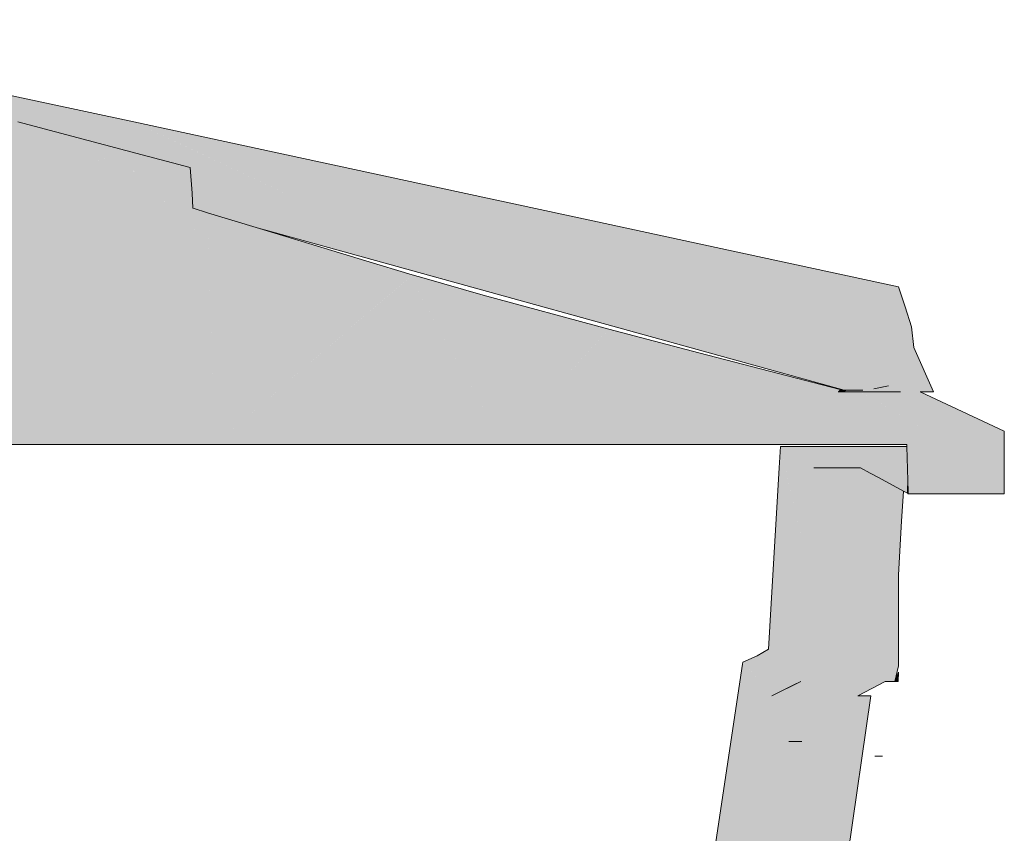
# Model space of a CAD drawing. Header units: millimetres. Extents: x -16331 to -10174, y -4135 to -3584.
# Tile 343 of 456: x -10234.63 to -10232.79, y -4004.8 to -4003.28. Entities that reach past the tile are written whole.
import ezdxf

# ---------------------------------------------------------------- set-up
doc = ezdxf.new("R2010")
doc.units = ezdxf.units.MM
for name, color, linetype, lineweight in [('AL-Reservatório cilíndrico', 9, 'Continuous', 18), ('DI-Elementos em corte', 9, 'Continuous', 18), ('DI-Elementos externos em corte', 9, 'Continuous', 18), ('DI-Elementos externos em vista', 9, 'Continuous', 5), ('IFC-IfcFlowTerminal-Contorno', 250, 'Continuous', 5)]:
    doc.layers.add(name, color=color, linetype=linetype, lineweight=lineweight)

msp = doc.modelspace()

# ---------------------------------------------------------------- hatches: boundary and pattern name
at = {"layer": 'AL-Reservatório cilíndrico', "linetype": 'Continuous'}
for points in [[(-10235.4031, -4003.2756), (-10235.4317, -4003.2756), (-10235.446, -4003.2756), (-10235.4074, -4003.2862), (-10235.34, -4003.3047), (-10235.3109, -4003.3127), (-10235.3107, -4003.3128), (-10235.3401, -4003.3037), (-10235.399, -4003.2857), (-10235.3401, -4003.3037), (-10235.3401, -4003.3031), (-10235.3401, -4003.3037), (-10235.3107, -4003.3128), (-10235.2703, -4003.3238), (-10235.3401, -4003.3029), (-10235.3982, -4003.2856), (-10235.3401, -4003.3029), (-10235.3402, -4003.3023), (-10235.3401, -4003.3029), (-10235.2825, -4003.3201), (-10235.1977, -4003.3435), (-10235.1975, -4003.3436), (-10235.1975, -4003.3436), (-10235.2824, -4003.3189), (-10235.3402, -4003.3022), (-10235.3403, -4003.3004), (-10235.3974, -4003.2855), (-10235.3403, -4003.3004), (-10235.3404, -4003.3), (-10235.395, -4003.2854), (-10235.3404, -4003.3), (-10235.3403, -4003.3004), (-10235.3402, -4003.3022), (-10235.2824, -4003.3189), (-10235.1975, -4003.3436), (-10235.2822, -4003.3156), (-10235.3407, -4003.2962), (-10235.377, -4003.2842), (-10235.3407, -4003.2962), (-10235.3408, -4003.2947), (-10235.3407, -4003.2962), (-10235.2822, -4003.3156), (-10235.1975, -4003.3436), (-10235.4335, -4003.3261), (-10235.1301, -4003.3617), (-10235.1207, -4003.3617), (-10235.1301, -4003.3617), (-10235.4335, -4003.3261), (-10235.2243, -4003.3617), (-10234.9681, -4003.4054), (-10235.1144, -4003.3617), (-10235.2819, -4003.3118), (-10235.3409, -4003.2942), (-10235.2819, -4003.3118), (-10235.1144, -4003.3617), (-10235.0622, -4003.3617), (-10235.1144, -4003.3617), (-10234.9681, -4003.4054), (-10235.2608, -4003.3784), (-10234.9718, -4003.405), (-10234.9681, -4003.4054), (-10234.9748, -4003.4042), (-10235.4335, -4003.3261), (-10235.4348, -4003.3318), (-10235.4413, -4003.3617), (-10235.1728, -4003.402), (-10235.4413, -4003.3617), (-10235.4335, -4003.3261), (-10235.3376, -4003.3332), (-10235.284, -4003.3372), (-10235.1975, -4003.3436), (-10235.2825, -4003.3201), (-10235.2703, -4003.3238), (-10235.2829, -4003.324), (-10235.2826, -4003.3205), (-10235.2828, -4003.3204), (-10235.3383, -4003.3247), (-10235.2828, -4003.3204), (-10235.3385, -4003.3225), (-10235.2828, -4003.3204), (-10235.2826, -4003.3204), (-10235.3109, -4003.3127), (-10235.34, -4003.3048), (-10235.3431, -4003.3039), (-10235.424, -4003.2819), (-10235.4291, -4003.2818), (-10235.4264, -4003.293), (-10235.4287, -4003.304), (-10235.4264, -4003.293), (-10235.4291, -4003.2818), (-10235.4265, -4003.2819), (-10235.424, -4003.2819), (-10235.4496, -4003.2756), (-10235.4514, -4003.2756), (-10235.4532, -4003.2756), (-10235.4567, -4003.2756), (-10235.4585, -4003.2756), (-10235.4603, -4003.2756), (-10235.4367, -4003.2816), (-10235.4342, -4003.2817), (-10235.4495, -4003.2813), (-10235.4623, -4003.281), (-10235.4699, -4003.2808), (-10235.4827, -4003.2805), (-10235.4743, -4003.3544), (-10235.4692, -4003.3579), (-10235.4633, -4003.3617), (-10235.4573, -4003.3657), (-10235.4525, -4003.3689), (-10235.4406, -4003.3769), (-10235.0842, -4003.5406), (-10234.8862, -4003.5627), (-10234.7555, -4003.57), (-10234.838, -4003.5189), (-10234.7555, -4003.57), (-10234.6566, -4003.5752), (-10234.6192, -4003.5758), (-10234.6164, -4003.5511), (-10234.683, -4003.5332), (-10234.8033, -4003.501), (-10234.683, -4003.5332), (-10234.6164, -4003.5511), (-10234.615, -4003.5395), (-10234.7377, -4003.4672), (-10234.615, -4003.5395), (-10234.612, -4003.5008), (-10234.4504, -4003.529), (-10234.3135, -4003.5529), (-10234.4034, -4003.529), (-10234.6366, -4003.4672), (-10234.8702, -4003.4054), (-10235.0361, -4003.3617), (-10235.3412, -4003.2907), (-10235.0494, -4003.3617), (-10235.2813, -4003.3052), (-10235.3411, -4003.2917), (-10235.3747, -4003.2841), (-10235.3411, -4003.2917), (-10235.2813, -4003.3052), (-10235.3412, -4003.2907), (-10235.3412, -4003.2904), (-10235.3696, -4003.2837)], [(-10234.7061, -4003.4054), (-10235.0496, -4003.3582), (-10234.936, -4003.3881), (-10235.286, -4003.3617), (-10234.8212, -4003.4183), (-10234.4193, -4003.4672)], [(-10234.4193, -4003.4672), (-10234.8217, -4003.4182), (-10234.5397, -4003.5189), (-10234.5022, -4003.5028)], [(-10234.3143, -4003.5167), (-10234.4193, -4003.4672), (-10234.5023, -4003.5028)], [(-10234.4193, -4003.4672), (-10234.1236, -4003.6064), (-10234.3122, -4003.5548), (-10234.3116, -4003.5669), (-10234.3122, -4003.5548), (-10234.3133, -4003.5547), (-10234.3124, -4003.5667), (-10234.312, -4003.5723), (-10234.3113, -4003.5724), (-10234.312, -4003.5723), (-10234.3104, -4003.592), (-10234.3102, -4003.5921), (-10234.3095, -4003.6061), (-10234.3084, -4003.627), (-10234.221, -4003.6548), (-10234.3083, -4003.6284), (-10234.224, -4003.6548), (-10234.1858, -4003.6664), (-10234.1833, -4003.6671), (-10234.1714, -4003.6703), (-10234.1708, -4003.6702), (-10234.1182, -4003.6534), (-10234.1714, -4003.6703), (-10233.0468, -4003.9696), (-10233.0496, -4003.9729), (-10233.042, -4003.9729), (-10233.041, -4003.9696), (-10233.042, -4003.9729), (-10233.0343, -4003.9729), (-10233.0191, -4003.9729), (-10233.0319, -4003.9676), (-10233.0046, -4003.9616), (-10233.0228, -4003.9656), (-10233.0319, -4003.9676), (-10233.0191, -4003.9729), (-10233.0006, -4003.9729), (-10232.9821, -4003.9729), (-10232.9784, -4003.9455), (-10232.9821, -4003.9729), (-10232.8353, -4004.0467), (-10232.8353, -4004.1642), (-10232.7875, -4004.1642), (-10232.7875, -4004.0467), (-10232.945, -4003.9729), (-10232.9626, -4003.9217), (-10232.945, -4003.9729), (-10232.9202, -4003.9729), (-10232.957, -4003.8901), (-10232.9613, -4003.8512), (-10232.9734, -4003.8138), (-10232.9856, -4003.7765), (-10233.2723, -4003.7146), (-10233.5425, -4003.7288), (-10233.2723, -4003.7146), (-10233.559, -4003.6527), (-10233.8458, -4003.5909), (-10234.1326, -4003.529)], [(-10234.4034, -4003.529), (-10234.5023, -4003.5028), (-10234.1236, -4003.6064)], [(-10234.5023, -4003.5028), (-10234.3135, -4003.5529), (-10234.3163, -4003.5165)], [(-10234.3163, -4003.5165), (-10234.3135, -4003.5529), (-10234.3123, -4003.5532), (-10234.1392, -4003.5991), (-10234.3143, -4003.5167)], [(-10234.3478, -4003.616), (-10234.221, -4003.6548), (-10234.5981, -4003.5348)], [(-10234.3135, -4003.5529), (-10234.3134, -4003.5539), (-10234.3123, -4003.5543), (-10234.1236, -4003.6064), (-10234.1387, -4003.5993), (-10234.1392, -4003.5991), (-10234.3123, -4003.5532)], [(-10234.3102, -4003.5921), (-10234.3104, -4003.592), (-10234.3098, -4003.6006)], [(-10234.2812, -4003.6376), (-10234.224, -4003.6548), (-10234.3478, -4003.616)], [(-10234.3076, -4003.6283), (-10234.3083, -4003.6281), (-10234.3083, -4003.6284), (-10234.3076, -4003.6286), (-10234.221, -4003.6548)], [(-10233.0526, -4003.9696), (-10234.1714, -4003.6703), (-10233.0874, -4003.9696)], [(-10233.0526, -4003.9696), (-10233.0642, -4003.9696), (-10233.07, -4003.9696), (-10233.0758, -4003.9696), (-10233.0816, -4003.9696), (-10233.0788, -4003.972), (-10233.0779, -4003.9722), (-10233.0788, -4003.972), (-10233.0816, -4003.9696), (-10233.0835, -4003.9707), (-10233.0807, -4003.9714), (-10233.0835, -4003.9707), (-10233.0877, -4003.9729), (-10233.0801, -4003.9729), (-10233.0754, -4003.9729), (-10233.0725, -4003.9729), (-10233.0648, -4003.9729), (-10233.0572, -4003.9729), (-10233.0496, -4003.9729), (-10233.0468, -4003.9696), (-10234.1714, -4003.6703)], [(-10233.0874, -4003.9696), (-10233.095, -4003.9685), (-10233.0978, -4003.9707), (-10233.099, -4003.9729), (-10233.0953, -4003.9729), (-10233.0877, -4003.9729), (-10233.0816, -4003.9696)], [(-10233.0191, -4003.9729), (-10233.0568, -4003.9731), (-10232.9303, -4004.0467), (-10233.0572, -4003.9729), (-10233.099, -4003.9729), (-10233.0346, -4004.004), (-10232.9881, -4004.0264), (-10232.9488, -4004.0467), (-10232.9488, -4004.0756), (-10232.9443, -4004.0756), (-10232.9303, -4004.0756), (-10232.9069, -4004.0756), (-10232.9303, -4004.0756), (-10232.9443, -4004.0756), (-10232.9488, -4004.0756), (-10232.9488, -4004.1487), (-10232.9488, -4004.1642), (-10232.9303, -4004.1642), (-10232.8353, -4004.1642), (-10232.8353, -4004.0756), (-10232.8353, -4004.0467), (-10232.9821, -4003.9729)], [(-10233.0572, -4003.9729), (-10233.0568, -4003.9731), (-10233.0559, -4003.9729)], [(-10233.0559, -4003.9729), (-10233.0559, -4003.9729), (-10233.0568, -4003.9731)], [(-10233.0191, -4003.9729), (-10233.0559, -4003.9729), (-10233.0568, -4003.9731)], [(-10233.0489, -4004.1156), (-10233.0467, -4004.0756), (-10233.0992, -4004.0756)], [(-10232.9726, -4004.0756), (-10233.0483, -4004.0756), (-10232.9887, -4004.1056), (-10232.97, -4004.1164), (-10232.9691, -4004.1164), (-10232.9692, -4004.111), (-10232.9693, -4004.1083), (-10232.9701, -4004.0802), (-10232.9702, -4004.0771), (-10232.9702, -4004.0765), (-10232.9702, -4004.0756)], [(-10233.0275, -4004.1156), (-10233.0228, -4004.0756), (-10233.0467, -4004.0756)], [(-10233.3865, -4006.3747), (-10233.4295, -4006.4756), (-10233.3615, -4006.3747), (-10233.2911, -4005.7134), (-10233.1936, -4005.6314), (-10233.0379, -4004.5428), (-10233.0618, -4004.5428), (-10233.036, -4004.5291), (-10233.0107, -4004.5156), (-10233.0348, -4004.521), (-10233.1328, -4004.5428), (-10233.2426, -4005.6314), (-10233.1368, -4004.5829), (-10233.1328, -4004.5428), (-10233.1408, -4004.585), (-10233.1328, -4004.5428), (-10233.0107, -4004.5156), (-10232.996, -4004.4288), (-10232.9855, -4004.3668), (-10233.041, -4004.4514), (-10232.9855, -4004.3668), (-10232.9855, -4004.3158), (-10232.9799, -4004.2157), (-10233.0115, -4004.1401), (-10233.0179, -4004.1367), (-10233.057, -4004.1156), (-10233.1074, -4004.1156), (-10233.0552, -4004.4586), (-10233.1074, -4004.1156), (-10233.0856, -4004.4738), (-10233.083, -4004.5156), (-10233.1074, -4004.1156), (-10233.1442, -4004.1156), (-10233.1535, -4004.31), (-10233.1688, -4004.5156), (-10233.1835, -4004.523), (-10233.223, -4004.5428), (-10233.2328, -4004.6341), (-10233.3396, -4005.6314), (-10233.223, -4004.5428), (-10233.2885, -4005.0119), (-10233.3849, -4005.6314), (-10233.4509, -4005.6824), (-10233.4911, -4005.7134), (-10233.5524, -4006.2382), (-10233.5705, -4006.3747), (-10233.5779, -4006.3851), (-10233.6429, -4006.4756), (-10233.6451, -4006.4966), (-10233.7146, -4007.0666), (-10233.7155, -4007.08), (-10233.7215, -4007.0921), (-10233.7239, -4007.0964), (-10233.6892, -4007.0921), (-10233.7239, -4007.0964), (-10233.7428, -4007.1099), (-10233.7398, -4007.1205), (-10233.7444, -4007.1249), (-10233.7154, -4007.1233), (-10233.623, -4007.1099), (-10233.7154, -4007.1233), (-10233.7444, -4007.1249), (-10233.7674, -4007.1423), (-10233.7704, -4007.1437), (-10233.7575, -4007.1435), (-10233.6477, -4007.1348), (-10233.7575, -4007.1435), (-10233.7704, -4007.1437), (-10233.7927, -4007.1518), (-10233.7943, -4007.1523), (-10233.7968, -4007.1526), (-10233.7834, -4007.1522), (-10233.7452, -4007.1556), (-10233.6722, -4007.1541), (-10233.6575, -4007.1486), (-10233.6722, -4007.1541), (-10233.5822, -4007.1499), (-10233.5603, -4007.1353), (-10233.533, -4007.137), (-10233.5148, -4007.1203), (-10233.5475, -4007.1181), (-10233.5148, -4007.1203), (-10233.5015, -4007.0997), (-10233.5377, -4007.0999), (-10233.5015, -4007.0961), (-10233.5015, -4007.0876), (-10233.5838, -4007.0859), (-10233.5091, -4007.0874), (-10233.5062, -4007.0875), (-10233.506, -4007.0855), (-10233.5062, -4007.0875), (-10233.5015, -4007.0876), (-10233.5052, -4007.0779), (-10233.5096, -4007.0666), (-10233.5015, -4007.0427), (-10233.499, -4007.0192), (-10233.5048, -4007.0192), (-10233.4972, -4006.9911), (-10233.4966, -4006.9862), (-10233.5172, -4007.0192), (-10233.4953, -4006.9842), (-10233.4891, -4006.9257), (-10233.485, -4006.8919), (-10233.4864, -4006.8919), (-10233.5274, -4007.0192), (-10233.5415, -4007.0581), (-10233.5468, -4007.0666), (-10233.5415, -4007.0666), (-10233.5176, -4007.0666), (-10233.5057, -4007.0822), (-10233.5083, -4007.0812), (-10233.508, -4007.0791), (-10233.5176, -4007.0666), (-10233.5468, -4007.0666), (-10233.5087, -4007.0842), (-10233.5468, -4007.0666), (-10233.5415, -4006.9121), (-10233.5452, -4007.0192), (-10233.5468, -4007.0666), (-10233.5415, -4007.0581), (-10233.5274, -4007.0192), (-10233.5415, -4007.0536), (-10233.5274, -4007.0192), (-10233.4864, -4006.8919), (-10233.4856, -4006.8919), (-10233.485, -4006.8919), (-10233.4841, -4006.8847), (-10233.4851, -4006.888), (-10233.4841, -4006.8847), (-10233.479, -4006.8437), (-10233.4851, -4006.8877), (-10233.4866, -4006.8919), (-10233.4834, -4006.8718), (-10233.4851, -4006.8877), (-10233.479, -4006.8437), (-10233.4813, -4006.8513), (-10233.4932, -4006.8919), (-10233.5305, -4007.0192), (-10233.5415, -4007.0511), (-10233.5305, -4007.0192), (-10233.4932, -4006.8919), (-10233.4813, -4006.8513), (-10233.479, -4006.8437), (-10233.4812, -4006.8509), (-10233.4937, -4006.8919), (-10233.5324, -4007.0192), (-10233.5415, -4007.0491), (-10233.5324, -4007.0192), (-10233.5015, -4006.9175), (-10233.4937, -4006.8919), (-10233.4953, -4006.8919), (-10233.4937, -4006.8919), (-10233.4907, -4006.882), (-10233.4812, -4006.8509), (-10233.479, -4006.8437), (-10233.4798, -4006.8376), (-10233.4806, -4006.8314), (-10233.4977, -4006.8919), (-10233.5015, -4006.9055), (-10233.5335, -4007.0192), (-10233.5415, -4007.0476), (-10233.5415, -4007.0198), (-10233.5415, -4007.0192), (-10233.5415, -4007.0198), (-10233.5415, -4007.0476), (-10233.5335, -4007.0192), (-10233.5414, -4007.0192), (-10233.5385, -4006.8919), (-10233.5385, -4006.8919), (-10233.5385, -4006.8919), (-10233.5414, -4007.0192), (-10233.5335, -4007.0192), (-10233.5015, -4006.9055), (-10233.522, -4006.8919), (-10233.5269, -4006.8919), (-10233.522, -4006.8919), (-10233.5015, -4006.9055), (-10233.4977, -4006.8919), (-10233.5015, -4006.8919), (-10233.5016, -4006.8919), (-10233.5015, -4006.8919), (-10233.4977, -4006.8919), (-10233.4806, -4006.8314), (-10233.5015, -4006.6856), (-10233.5033, -4006.6855), (-10233.5015, -4006.6856), (-10233.4806, -4006.8314), (-10233.4733, -4006.7974), (-10233.4725, -4006.7905), (-10233.4733, -4006.7974), (-10233.4678, -4006.7717), (-10233.4675, -4006.7657), (-10233.4683, -4006.7694), (-10233.4695, -4006.7662), (-10233.4683, -4006.7694), (-10233.4694, -4006.7659), (-10233.4994, -4006.6858), (-10233.4694, -4006.7659), (-10233.4683, -4006.7694), (-10233.4693, -4006.7644), (-10233.4959, -4006.6861), (-10233.4693, -4006.7644), (-10233.4846, -4006.6869), (-10233.4683, -4006.7694), (-10233.4675, -4006.7657), (-10233.4639, -4006.6885), (-10233.4835, -4006.687), (-10233.4838, -4006.687), (-10233.4835, -4006.687), (-10233.4639, -4006.6885), (-10233.4589, -4006.714), (-10233.4581, -4006.718), (-10233.4579, -4006.7078), (-10233.4576, -4006.689), (-10233.4539, -4006.4756), (-10233.5015, -4006.5984), (-10233.5015, -4006.6016), (-10233.5015, -4006.5984), (-10233.4539, -4006.4756), (-10233.5015, -4006.4756), (-10233.5264, -4006.4756), (-10233.5015, -4006.6692), (-10233.5264, -4006.4756), (-10233.5336, -4006.6832), (-10233.5408, -4006.8919), (-10233.5415, -4006.8919), (-10233.5408, -4006.8919), (-10233.5264, -4006.4756), (-10233.5415, -4006.5631), (-10233.5982, -4006.8919), (-10233.6283, -4007.0666), (-10233.5264, -4006.4756), (-10233.4085, -4006.3906), (-10233.3865, -4006.3747), (-10233.406, -4006.3747), (-10233.4611, -4006.3747), (-10233.4316, -4005.7134), (-10233.4371, -4005.8362), (-10233.4611, -4006.3747), (-10233.3469, -4005.7604), (-10233.4611, -4006.3747), (-10233.3865, -4006.3747), (-10233.3413, -4005.7556), (-10233.3382, -4005.7134)], [(-10232.9682, -4004.1496), (-10232.969, -4004.1186), (-10232.9691, -4004.1164), (-10232.97, -4004.1164), (-10232.97, -4004.1483)], [(-10232.9799, -4004.2157), (-10232.9767, -4004.1589), (-10233.0115, -4004.1401)], [(-10232.9679, -4004.1603), (-10232.9681, -4004.1525), (-10232.9682, -4004.1496), (-10232.97, -4004.1483), (-10232.97, -4004.1626), (-10232.9679, -4004.1626)], [(-10232.9855, -4004.4864), (-10232.9855, -4004.4558), (-10232.9855, -4004.4143), (-10232.9855, -4004.3668), (-10233.0107, -4004.5156), (-10232.9986, -4004.5156), (-10232.9925, -4004.5156)], [(-10232.9855, -4004.4983), (-10232.9925, -4004.5156), (-10232.9864, -4004.5156)]]:
    msp.add_hatch(color=141, dxfattribs=at).paths.add_polyline_path(points)
at = {"layer": 'DI-Elementos em corte', "linetype": 'Continuous'}
for points in [[(-10237.3756, -4004.072), (-10237.0137, -4004.072), (-10236.7477, -4004.072), (-10236.5381, -4004.072), (-10236.3637, -4004.072), (-10236.212, -4004.072), (-10236.0747, -4004.072), (-10235.9461, -4004.072), (-10235.8215, -4004.072), (-10235.6969, -4004.072), (-10235.5683, -4004.072), (-10235.431, -4004.072), (-10235.2793, -4004.072), (-10235.1049, -4004.072), (-10234.8953, -4004.072), (-10234.6293, -4004.072), (-10234.3112, -4003.6329), (-10234.3083, -4003.6288), (-10234.3439, -4003.6241), (-10234.3083, -4003.6288), (-10234.3098, -4003.6006), (-10234.3135, -4003.5529), (-10234.4504, -4003.529), (-10234.3581, -4003.6203), (-10234.3509, -4003.6222), (-10234.3581, -4003.6203), (-10234.3697, -4003.6089), (-10234.4504, -4003.529), (-10234.5396, -4003.5538), (-10234.5724, -4003.5629), (-10234.4504, -4003.529), (-10234.612, -4003.5008), (-10234.615, -4003.5395), (-10234.6164, -4003.5511), (-10234.6192, -4003.5758), (-10234.6566, -4003.5752), (-10234.7555, -4003.57), (-10234.8862, -4003.5627), (-10235.0842, -4003.5406), (-10235.1266, -4003.5341), (-10235.2757, -4003.5059), (-10235.3844, -4003.4763), (-10235.4056, -4003.4735), (-10235.4086, -4003.43), (-10235.4089, -4003.4262), (-10235.4129, -4003.4015), (-10235.4133, -4003.4012), (-10235.4095, -4003.4247), (-10235.4133, -4003.4012), (-10235.4214, -4003.3937), (-10235.5738, -4003.3835), (-10235.5868, -4003.3828), (-10235.5881, -4003.3909), (-10235.5898, -4003.3974), (-10235.5934, -4003.4193), (-10235.5964, -4003.4611), (-10235.611, -4003.4611), (-10235.6905, -4003.4715), (-10235.7563, -4003.4766), (-10235.7795, -4003.4766), (-10235.8635, -4003.4766), (-10235.8866, -4003.4766), (-10235.9525, -4003.4715), (-10236.032, -4003.4611), (-10236.0466, -4003.4611), (-10236.0496, -4003.4193), (-10236.0531, -4003.3974), (-10236.0549, -4003.3909), (-10236.0562, -4003.3828), (-10236.0692, -4003.3835), (-10236.2216, -4003.3937), (-10236.2297, -4003.4012), (-10236.2335, -4003.4247), (-10236.2297, -4003.4012), (-10236.2301, -4003.4015), (-10236.2341, -4003.4262), (-10236.2343, -4003.43), (-10236.2374, -4003.4735), (-10236.2485, -4003.475), (-10236.3673, -4003.5059), (-10236.5163, -4003.5341), (-10236.5588, -4003.5406), (-10236.7567, -4003.5627), (-10237.0154, -4003.5747), (-10237.0238, -4003.5758), (-10237.428, -4003.659), (-10237.659, -4003.7274), (-10237.7458, -4003.7539)], [(-10234.2673, -4004.072), (-10234.2811, -4003.641), (-10234.3041, -4003.6307), (-10234.3076, -4003.6291), (-10234.3075, -4003.6296), (-10234.3075, -4003.6297), (-10234.3072, -4003.6339), (-10234.3042, -4003.6732), (-10234.3083, -4003.6288), (-10234.6293, -4004.072), (-10234.2733, -4004.072)], [(-10234.3078, -4003.6338), (-10234.3042, -4003.6732), (-10234.3072, -4003.6339), (-10234.3075, -4003.6297), (-10234.3075, -4003.6296), (-10234.3076, -4003.6291), (-10234.3076, -4003.629), (-10234.3083, -4003.6288), (-10234.3082, -4003.6294)], [(-10234.3076, -4003.6291), (-10234.2811, -4003.641), (-10234.2812, -4003.6376), (-10234.3076, -4003.629)], [(-10234.1859, -4003.6665), (-10233.8972, -4003.7539), (-10233.9839, -4003.7274), (-10234.1833, -4003.6671), (-10234.2812, -4003.6376)], [(-10234.2673, -4004.072), (-10233.8972, -4003.7539), (-10234.2812, -4003.6376)], [(-10233.7255, -4004.072), (-10233.8918, -4003.7639), (-10233.8942, -4003.7595), (-10233.7864, -4003.7879), (-10233.7656, -4003.7933), (-10233.764, -4003.7938), (-10233.7674, -4003.7928), (-10233.764, -4003.7938), (-10233.7643, -4003.792), (-10233.875, -4003.7603), (-10233.8972, -4003.7539), (-10233.7839, -4003.7878), (-10233.8068, -4003.7816), (-10233.7839, -4003.7878), (-10233.8248, -4003.7756), (-10233.8395, -4003.7716), (-10233.8959, -4003.7563), (-10233.8248, -4003.7756), (-10233.8972, -4003.7539), (-10233.899, -4003.7555), (-10233.9014, -4003.7576), (-10233.8992, -4003.7615)], [(-10233.9014, -4003.7576), (-10234.2673, -4004.072), (-10233.7255, -4004.072)], [(-10233.7255, -4004.072), (-10233.764, -4003.7938), (-10233.8942, -4003.7595)], [(-10233.7255, -4004.072), (-10233.5289, -4003.8557), (-10233.7643, -4003.792)], [(-10233.3699, -4003.9048), (-10233.3601, -4003.9002), (-10233.5289, -4003.8557), (-10233.5315, -4003.8586), (-10233.7255, -4004.072), (-10232.9703, -4004.072), (-10233.3119, -4003.9214), (-10233.3601, -4003.9002)], [(-10232.9488, -4004.1487), (-10232.966, -4004.0872), (-10232.9693, -4004.0756), (-10232.9488, -4004.1487), (-10232.9488, -4004.0756), (-10232.9488, -4004.0467), (-10232.9881, -4004.0264), (-10233.0346, -4004.004), (-10233.099, -4003.9729), (-10233.0978, -4003.9707), (-10233.095, -4003.9685), (-10233.3601, -4003.9002), (-10232.9703, -4004.072), (-10232.9702, -4004.0756), (-10232.9661, -4004.0896)], [(-10233.1688, -4004.5156), (-10233.1535, -4004.31), (-10233.1979, -4004.1156), (-10233.207, -4004.0756), (-10233.2094, -4004.1156), (-10233.2242, -4004.3695), (-10233.2293, -4004.4555)], [(-10233.207, -4004.0756), (-10233.1535, -4004.31), (-10233.1442, -4004.1156), (-10233.1203, -4004.1156), (-10233.0892, -4004.0983), (-10233.0483, -4004.0756), (-10233.1316, -4004.0756), (-10233.1633, -4004.0756)], [(-10233.0571, -4004.1156), (-10233.0391, -4004.1252), (-10233.0483, -4004.0756), (-10233.1203, -4004.1156)], [(-10232.9767, -4004.1589), (-10232.97, -4004.1626), (-10232.97, -4004.1483), (-10232.97, -4004.1164), (-10232.9714, -4004.1156), (-10232.9742, -4004.1139), (-10232.9743, -4004.1156), (-10232.9742, -4004.1139), (-10232.9887, -4004.1056), (-10233.0483, -4004.0756), (-10233.0409, -4004.1156), (-10233.0143, -4004.1156), (-10233.0009, -4004.1156), (-10232.9843, -4004.1156), (-10233.0009, -4004.1156), (-10233.0143, -4004.1156), (-10233.0409, -4004.1156), (-10233.0391, -4004.1252), (-10233.0233, -4004.1338), (-10232.9767, -4004.1589), (-10232.9761, -4004.1466), (-10232.9755, -4004.1358), (-10232.9761, -4004.1466)], [(-10232.967, -4004.1642), (-10232.9488, -4004.1642), (-10232.9488, -4004.1626), (-10232.9569, -4004.1626), (-10232.9488, -4004.1626), (-10232.9488, -4004.1487), (-10232.9702, -4004.0756), (-10232.9679, -4004.1603), (-10232.9679, -4004.1626), (-10232.9674, -4004.1626), (-10232.9678, -4004.1626), (-10232.9678, -4004.1628), (-10232.9678, -4004.1626), (-10232.9679, -4004.1626), (-10232.968, -4004.1642), (-10232.9678, -4004.1642)], [(-10233.223, -4004.5428), (-10233.2293, -4004.4555), (-10233.2509, -4004.4679), (-10233.2778, -4004.4794)], [(-10233.2291, -4004.4585), (-10233.223, -4004.5428), (-10233.1688, -4004.5156), (-10233.2271, -4004.4576), (-10233.2293, -4004.4555)], [(-10233.7146, -4007.0666), (-10233.6451, -4006.4966), (-10233.6429, -4006.4756), (-10233.5779, -4006.3851), (-10233.5705, -4006.3747), (-10233.5524, -4006.2382), (-10233.4911, -4005.7134), (-10233.4509, -4005.6824), (-10233.3849, -4005.6314), (-10233.2885, -4005.0119), (-10233.223, -4004.5428), (-10233.2756, -4004.482), (-10233.2778, -4004.4794), (-10233.2784, -4004.4836), (-10233.3513, -4004.9713), (-10233.4408, -4005.5701), (-10233.5136, -4005.6296), (-10233.544, -4005.6521), (-10233.6453, -4006.3254), (-10233.6473, -4006.3387), (-10233.6618, -4006.3588), (-10233.718, -4006.4321), (-10233.7233, -4006.439), (-10233.7326, -4006.5234), (-10233.7419, -4006.5963), (-10233.8002, -4007.0542)]]:
    msp.add_hatch(color=31, dxfattribs=at).paths.add_polyline_path(points)

# ---------------------------------------------------------------- linework, layer by layer
at = {"layer": 'AL-Reservatório cilíndrico'}
for p, q in [((-10234.4193, -4003.4672), (-10234.7061, -4003.4054)), ((-10234.4034, -4003.529), (-10234.6366, -4003.4672)), ((-10234.1326, -4003.529), (-10234.4193, -4003.4672)), ((-10234.3135, -4003.5529), (-10234.4034, -4003.529)), ((-10233.8458, -4003.5909), (-10234.1326, -4003.529)), ((-10233.559, -4003.6527), (-10233.8458, -4003.5909)), ((-10233.2723, -4003.7146), (-10233.559, -4003.6527)), ((-10234.1833, -4003.6671), (-10234.1714, -4003.6703)), ((-10234.1714, -4003.6703), (-10233.0874, -4003.9696)), ((-10232.9856, -4003.7765), (-10233.2723, -4003.7146)), ((-10232.9734, -4003.8138), (-10232.9856, -4003.7765)), ((-10232.9613, -4003.8512), (-10232.9734, -4003.8138)), ((-10232.957, -4003.8901), (-10232.9613, -4003.8512)), ((-10232.9202, -4003.9729), (-10232.957, -4003.8901)), ((-10233.099, -4003.9729), (-10233.0953, -4003.9729)), ((-10233.0572, -4003.9729), (-10233.099, -4003.9729)), ((-10233.0953, -4003.9729), (-10233.0877, -4003.9729)), ((-10233.0874, -4003.9696), (-10233.095, -4003.9685)), ((-10233.0877, -4003.9729), (-10233.0801, -4003.9729)), ((-10233.0816, -4003.9696), (-10233.0874, -4003.9696)), ((-10233.0874, -4003.9696), (-10233.0526, -4003.9696)), ((-10233.0758, -4003.9696), (-10233.0816, -4003.9696)), ((-10233.0801, -4003.9729), (-10233.0754, -4003.9729)), ((-10233.07, -4003.9696), (-10233.0758, -4003.9696)), ((-10233.0754, -4003.9729), (-10233.0725, -4003.9729)), ((-10233.0725, -4003.9729), (-10233.0648, -4003.9729)), ((-10233.0642, -4003.9696), (-10233.07, -4003.9696)), ((-10233.0648, -4003.9729), (-10233.0572, -4003.9729)), ((-10233.0526, -4003.9696), (-10233.0642, -4003.9696)), ((-10233.0559, -4003.9729), (-10233.0572, -4003.9729)), ((-10233.0572, -4003.9729), (-10233.0496, -4003.9729)), ((-10233.0559, -4003.9729), (-10233.0559, -4003.9729)), ((-10233.0191, -4003.9729), (-10233.0559, -4003.9729)), ((-10233.0496, -4003.9729), (-10233.042, -4003.9729)), ((-10233.042, -4003.9729), (-10233.0343, -4003.9729)), ((-10233.0343, -4003.9729), (-10233.0191, -4003.9729)), ((-10233.0319, -4003.9676), (-10233.0046, -4003.9616)), ((-10233.0228, -4003.9656), (-10233.0319, -4003.9676)), ((-10233.0046, -4003.9616), (-10233.0228, -4003.9656)), ((-10232.9821, -4003.9729), (-10233.0191, -4003.9729)), ((-10233.0191, -4003.9729), (-10233.0006, -4003.9729)), ((-10233.0006, -4003.9729), (-10232.9821, -4003.9729)), ((-10232.7875, -4004.0467), (-10232.945, -4003.9729)), ((-10232.945, -4003.9729), (-10232.9202, -4003.9729)), ((-10232.7875, -4004.1642), (-10232.7875, -4004.0467)), ((-10233.0467, -4004.0756), (-10233.0992, -4004.0756)), ((-10232.9726, -4004.0756), (-10233.0483, -4004.0756)), ((-10233.0228, -4004.0756), (-10233.0467, -4004.0756)), ((-10232.9702, -4004.0756), (-10232.9726, -4004.0756)), ((-10233.1074, -4004.1156), (-10233.1442, -4004.1156)), ((-10233.057, -4004.1156), (-10233.1074, -4004.1156)), ((-10232.9799, -4004.2157), (-10232.9767, -4004.1589)), ((-10232.97, -4004.1626), (-10232.9679, -4004.1626)), ((-10232.9488, -4004.1642), (-10232.9303, -4004.1642)), ((-10232.9303, -4004.1642), (-10232.8353, -4004.1642)), ((-10232.8353, -4004.1642), (-10232.7875, -4004.1642)), ((-10232.9855, -4004.3158), (-10232.9799, -4004.2157)), ((-10232.9855, -4004.3668), (-10232.9855, -4004.3158)), ((-10232.9855, -4004.4143), (-10232.9855, -4004.3668)), ((-10232.9855, -4004.4558), (-10232.9855, -4004.4143)), ((-10232.9855, -4004.4864), (-10232.9855, -4004.4558)), ((-10232.9925, -4004.5156), (-10232.9855, -4004.4864)), ((-10232.9855, -4004.4983), (-10232.9925, -4004.5156)), ((-10232.9864, -4004.5156), (-10232.9855, -4004.4983)), ((-10233.1835, -4004.523), (-10233.223, -4004.5428)), ((-10233.1688, -4004.5156), (-10233.1835, -4004.523)), ((-10233.0618, -4004.5428), (-10233.036, -4004.5291)), ((-10233.036, -4004.5291), (-10233.0107, -4004.5156)), ((-10233.0107, -4004.5156), (-10232.9986, -4004.5156)), ((-10232.9986, -4004.5156), (-10232.9925, -4004.5156)), ((-10232.9925, -4004.5156), (-10232.9864, -4004.5156)), ((-10233.1936, -4005.6314), (-10233.0379, -4004.5428)), ((-10233.0379, -4004.5428), (-10233.0618, -4004.5428))]:
    msp.add_line(p, q, dxfattribs=at)
at = {"layer": 'DI-Elementos em corte'}
for p, q in [((-10234.3098, -4003.6006), (-10234.3135, -4003.5529)), ((-10234.3083, -4003.6288), (-10234.3098, -4003.6006)), ((-10234.3076, -4003.629), (-10234.3083, -4003.6288)), ((-10234.2812, -4003.6376), (-10234.3076, -4003.629)), ((-10234.1833, -4003.6671), (-10234.2812, -4003.6376)), ((-10233.9839, -4003.7274), (-10234.1833, -4003.6671)), ((-10233.8972, -4003.7539), (-10233.9839, -4003.7274)), ((-10233.875, -4003.7603), (-10233.8972, -4003.7539)), ((-10233.7643, -4003.792), (-10233.875, -4003.7603)), ((-10233.5289, -4003.8557), (-10233.7643, -4003.792)), ((-10233.3601, -4003.9002), (-10233.5289, -4003.8557)), ((-10233.095, -4003.9685), (-10233.3601, -4003.9002)), ((-10234.8953, -4004.072), (-10234.6293, -4004.072)), ((-10234.6293, -4004.072), (-10234.2733, -4004.072)), ((-10234.2733, -4004.072), (-10234.2673, -4004.072)), ((-10234.2673, -4004.072), (-10233.7255, -4004.072)), ((-10233.7255, -4004.072), (-10232.9703, -4004.072)), ((-10233.207, -4004.0756), (-10233.2094, -4004.1156)), ((-10233.1633, -4004.0756), (-10233.207, -4004.0756)), ((-10233.1316, -4004.0756), (-10233.1633, -4004.0756)), ((-10233.0483, -4004.0756), (-10233.1316, -4004.0756)), ((-10232.9703, -4004.072), (-10232.9702, -4004.0756)), ((-10232.9702, -4004.0756), (-10232.9679, -4004.1603)), ((-10233.2094, -4004.1156), (-10233.2242, -4004.3695)), ((-10233.1442, -4004.1156), (-10233.1203, -4004.1156)), ((-10233.1203, -4004.1156), (-10233.0571, -4004.1156)), ((-10233.0571, -4004.1156), (-10233.0391, -4004.1252)), ((-10233.0391, -4004.1252), (-10233.0233, -4004.1338)), ((-10233.0233, -4004.1338), (-10232.9767, -4004.1589)), ((-10232.9767, -4004.1589), (-10232.97, -4004.1626)), ((-10232.9679, -4004.1626), (-10232.968, -4004.1642)), ((-10232.9679, -4004.1603), (-10232.9679, -4004.1626)), ((-10232.968, -4004.1642), (-10232.9678, -4004.1642)), ((-10232.9678, -4004.1642), (-10232.967, -4004.1642)), ((-10232.967, -4004.1642), (-10232.9488, -4004.1642)), ((-10233.2242, -4004.3695), (-10233.2293, -4004.4555)), ((-10233.2293, -4004.4555), (-10233.2509, -4004.4679)), ((-10233.2509, -4004.4679), (-10233.2778, -4004.4794)), ((-10233.2784, -4004.4836), (-10233.3513, -4004.9713)), ((-10233.2778, -4004.4794), (-10233.2784, -4004.4836)), ((-10233.223, -4004.5428), (-10233.1688, -4004.5156))]:
    msp.add_line(p, q, dxfattribs=at)
at = {"layer": 'DI-Elementos externos em corte'}
for p, q in [((-10233.0286, -4004.6556), (-10233.0299, -4004.6556)), ((-10233.0281, -4004.6556), (-10233.0286, -4004.6556)), ((-10233.0277, -4004.6556), (-10233.0281, -4004.6556))]:
    msp.add_line(p, q, dxfattribs=at)
at = {"layer": 'DI-Elementos externos em corte', "lineweight": 5}
for p, q in [((-10233.0286, -4004.6556), (-10233.0299, -4004.6556)), ((-10233.0281, -4004.6556), (-10233.0286, -4004.6556)), ((-10233.0277, -4004.6556), (-10233.0281, -4004.6556))]:
    msp.add_line(p, q, dxfattribs=at)
at = {"layer": 'DI-Elementos externos em vista'}
for p, q in [((-10233.1672, -4004.6283), (-10233.1911, -4004.6283)), ((-10233.0161, -4004.6556), (-10233.0277, -4004.6556))]:
    msp.add_line(p, q, dxfattribs=at)
at = {"layer": 'IFC-IfcFlowTerminal-Contorno', "lineweight": 5}
for p, q in [((-10233.1672, -4004.6283), (-10233.1911, -4004.6283)), ((-10233.0161, -4004.6556), (-10233.0277, -4004.6556))]:
    msp.add_line(p, q, dxfattribs=at)

doc.saveas('drawing.dxf')
